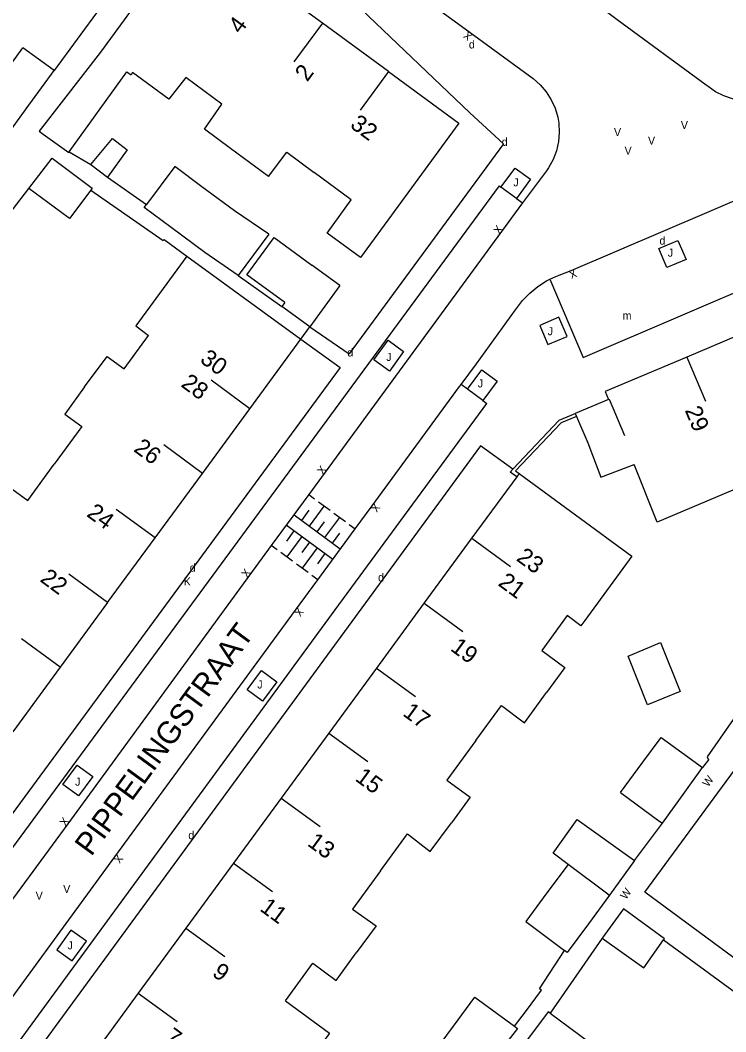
# Model space of a CAD drawing. Extents: x 134999 to 136502, y 457398 to 459002.
# Drawn here: x 135685.2 to 135729.2, y 457653 to 457716.2 of the extents above; entities that cross this region are included whole.
import ezdxf

# ---------------------------------------------------------------- set-up
doc = ezdxf.new("R2010")
doc.units = 0
for name, color, linetype in [('RI_DGTB_15', 7, 'Continuous'), ('RI_DGTB_2', 7, 'Continuous'), ('RI_DGTB_23', 7, 'Continuous'), ('RI_DGTB_29', 7, 'Continuous'), ('RI_DGTB_3', 7, 'Continuous'), ('RI_DGTB_30', 7, 'Continuous'), ('RI_DGTB_31', 7, 'Continuous'), ('RI_DGTB_35', 7, 'Continuous'), ('RI_DGTB_36', 7, 'Continuous'), ('RI_DGTB_37', 7, 'Continuous'), ('RI_DGTB_4', 7, 'Continuous'), ('RI_DGTB_43', 7, 'Continuous'), ('RI_DGTB_5', 7, 'Continuous'), ('RI_DGTB_53', 7, 'Continuous'), ('RI_DGTB_54', 7, 'Continuous'), ('RI_DGTB_6', 7, 'Continuous')]:
    doc.layers.add(name, color=color, linetype=linetype)

msp = doc.modelspace()

# ---------------------------------------------------------------- linework, layer by layer
at = {"layer": 'RI_DGTB_15'}
for p, q in [((135704.034, 457715.992), (135702.26, 457713.573)), ((135708.16, 457712.964), (135706.387, 457710.547)), ((135726.794, 457695.136), (135727.963, 457692.373)), ((135699.506, 457691.91), (135697.087, 457693.684)), ((135721.933, 457692.505), (135722.895, 457690.23)), ((135696.546, 457687.873), (135694.127, 457689.647)), ((135693.586, 457683.836), (135691.167, 457685.61)), ((135713.37, 457683.835), (135715.791, 457682.063)), ((135690.626, 457679.799), (135688.207, 457681.573)), ((135710.394, 457679.773), (135712.815, 457678.001)), ((135687.666, 457675.762), (135685.247, 457677.536)), ((135707.418, 457675.711), (135709.839, 457673.939)), ((135704.442, 457671.649), (135706.863, 457669.877)), ((135701.466, 457667.587), (135703.887, 457665.815)), ((135698.49, 457663.525), (135700.911, 457661.753)), ((135695.514, 457659.463), (135697.935, 457657.691)), ((135692.538, 457655.401), (135694.959, 457653.629))]:
    msp.add_line(p, q, dxfattribs=at)
at = {"layer": 'RI_DGTB_2'}
msp.add_lwpolyline([(135730.214, 457687.052), (135724.937, 457684.819), (135723.499, 457688.429)], dxfattribs=at)
at = {"layer": 'RI_DGTB_23'}
msp.add_line((135702.698, 457696.264), (135703.257, 457697.034), dxfattribs=at)
at = {"layer": 'RI_DGTB_3'}
for p, q in [((135731.862, 457697.278), (135726.794, 457695.136)), ((135719.821, 457691.612), (135719.899, 457691.428)), ((135719.899, 457691.428), (135720.6, 457689.77))]:
    msp.add_line(p, q, dxfattribs=at)
msp.add_lwpolyline([(135726.794, 457695.136), (135721.686, 457692.976), (135721.893, 457692.488), (135719.821, 457691.612)], dxfattribs=at)
at = {"layer": 'RI_DGTB_31'}
for p, q in [((135703.187, 457686.545), (135703.549, 457686.278)), ((135703.789, 457686.101), (135704.512, 457685.568)), ((135702.264, 457685.291), (135705.154, 457683.161)), ((135702.745, 457684.936), (135703.207, 457685.564)), ((135703.227, 457684.581), (135704.151, 457685.834)), ((135704.753, 457685.391), (135705.476, 457684.858)), ((135704.681, 457682.503), (135701.774, 457684.637)), ((135703.709, 457684.226), (135704.171, 457684.853)), ((135704.191, 457683.871), (135705.115, 457685.124)), ((135705.717, 457684.681), (135706.078, 457684.414)), ((135702.259, 457684.282), (135701.793, 457683.646)), ((135704.673, 457683.516), (135705.135, 457684.143)), ((135701.204, 457683.1), (135700.841, 457683.366)), ((135702.743, 457683.926), (135701.81, 457682.655)), ((135703.228, 457683.57), (135702.761, 457682.935)), ((135702.173, 457682.388), (135701.446, 457682.922)), ((135703.712, 457683.215), (135702.779, 457681.943)), ((135704.197, 457682.859), (135703.73, 457682.224)), ((135703.142, 457681.677), (135702.415, 457682.21)), ((135703.748, 457681.232), (135703.384, 457681.499))]:
    msp.add_line(p, q, dxfattribs=at)
at = {"layer": 'RI_DGTB_4'}
for p, q in [((135695.874, 457721.974), (135690.184, 457714.17)), ((135704.033, 457715.991), (135699.906, 457719.017)), ((135708.16, 457712.964), (135704.033, 457715.991)), ((135691.826, 457712.96), (135692.089, 457712.766)), ((135695.576, 457701.437), (135702.698, 457696.264)), ((135716.315, 457687.865), (135716.167, 457687.663)), ((135716.167, 457687.663), (135713.365, 457683.838)), ((135713.365, 457683.838), (135710.39, 457679.776)), ((135690.626, 457679.799), (135687.666, 457675.762)), ((135710.39, 457679.776), (135707.414, 457675.714)), ((135720.416, 457678.678), (135720.174, 457678.347)), ((135687.666, 457675.762), (135684.706, 457671.725)), ((135707.414, 457675.714), (135704.439, 457671.651)), ((135704.439, 457671.651), (135701.463, 457667.589)), ((135701.463, 457667.589), (135698.488, 457663.527)), ((135698.488, 457663.527), (135695.512, 457659.464)), ((135695.512, 457659.464), (135692.537, 457655.402)), ((135692.537, 457655.402), (135689.561, 457651.34))]:
    msp.add_line(p, q, dxfattribs=at)
for points in [[(135708.16, 457712.964), (135712.554, 457709.742), (135706.415, 457701.351), (135704.342, 457702.87)], [(135716.315, 457687.865), (135723.355, 457682.698), (135720.416, 457678.678)]]:
    msp.add_lwpolyline(points, dxfattribs=at)
at = {"layer": 'RI_DGTB_5'}
for p, q in [((135690.184, 457714.17), (135687.869, 457711.196)), ((135688.223, 457707.96), (135691.826, 457712.96)), ((135699.506, 457691.91), (135702.698, 457696.264)), ((135696.546, 457687.873), (135699.506, 457691.91)), ((135693.586, 457683.836), (135696.546, 457687.873)), ((135690.626, 457679.799), (135693.586, 457683.836))]:
    msp.add_line(p, q, dxfattribs=at)
for points in [[(135695.509, 457712.595), (135694.443, 457711.253), (135692.188, 457712.912), (135692.089, 457712.766)], [(135698.296, 457708.168), (135696.676, 457709.368), (135697.754, 457710.933), (135695.509, 457712.595)], [(135687.869, 457711.196), (135686.353, 457709.248), (135686.607, 457709.065)], [(135686.607, 457709.065), (135688.195, 457707.922), (135688.223, 457707.96)], [(135700.675, 457706.406), (135698.296, 457708.168)], [(135700.675, 457706.406), (135701.814, 457707.936), (135703.532, 457706.655)], [(135704.342, 457702.87), (135705.833, 457704.95), (135703.532, 457706.655)], [(135695.576, 457701.437), (135692.382, 457697.083), (135693.189, 457696.493)], [(135689.19, 457693.267), (135690.589, 457695.177), (135691.653, 457694.396), (135693.189, 457696.493)], [(135689.19, 457693.267), (135687.948, 457691.571), (135689.013, 457690.792), (135687.296, 457688.448)], [(135720.6, 457689.77), (135721.416, 457687.632), (135723.499, 457688.429)], [(135683.343, 457685.14), (135684.647, 457686.913), (135685.638, 457686.184), (135687.296, 457688.448)], [(135720.174, 457678.347), (135719.319, 457678.989), (135717.727, 457676.811), (135719.175, 457675.739), (135718.035, 457674.18)], [(135713.61, 457671.179), (135715.219, 457673.381), (135716.652, 457672.289), (135718.035, 457674.18)], [(135713.61, 457671.179), (135711.798, 457668.701), (135713.253, 457667.641), (135712.091, 457666.051)], [(135707.667, 457663.048), (135709.353, 457665.354), (135710.772, 457664.247), (135712.091, 457666.051)], [(135707.667, 457663.048), (135705.92, 457660.659), (135707.384, 457659.612), (135706.147, 457657.92)], [(135701.723, 457654.918), (135703.445, 457657.274), (135704.886, 457656.195), (135706.147, 457657.92)], [(135701.723, 457654.918), (135704.481, 457652.901), (135701.559, 457648.871)]]:
    msp.add_lwpolyline(points, dxfattribs=at)
at = {"layer": 'RI_DGTB_53'}
for p, q in [((135690.17, 457716.956), (135687.28, 457713.025)), ((135715.065, 457705.832), (135715.185, 457705.744)), ((135716.145, 457705.038), (135716.526, 457704.761)), ((135713.651, 457694.705), (135716.101, 457698.078)), ((135714.056, 457692.422), (135714.306, 457692.238))]:
    msp.add_line(p, q, dxfattribs=at)
for points in [[(135699.272, 457725.605), (135713.256, 457715.399), (135717.2, 457712.542)], [(135727.994, 457712.127), (135722.446, 457716.192), (135721.528, 457716.89)], [(135717.2, 457712.542), (135717.637, 457712.149), (135718.012, 457711.704), (135718.322, 457711.212), (135718.563, 457710.682), (135718.728, 457710.124), (135718.794, 457709.754)], [(135718.246, 457699.996), (135720.325, 457695.117), (135726.399, 457697.711), (135737.087, 457702.29), (135748.601, 457707.229), (135749.29, 457707.524), (135748.148, 457710.213), (135747.237, 457712.382)], [(135732.428, 457711.496), (135731.931, 457711.305), (135731.369, 457711.174), (135730.795, 457711.122), (135730.218, 457711.15), (135729.651, 457711.258), (135729.105, 457711.443), (135728.589, 457711.701), (135728.114, 457712.028), (135727.994, 457712.127)], [(135718.794, 457709.754), (135718.824, 457709.172), (135718.775, 457708.591), (135718.646, 457708.022), (135718.441, 457707.477), (135718.163, 457706.964), (135718.032, 457706.77)], [(135718.82, 457700.248), (135719.561, 457700.549), (135733.92, 457706.694), (135735.955, 457707.56)], [(135715.185, 457705.744), (135716.07, 457706.945), (135717.029, 457706.239), (135716.145, 457705.038)], [(135718.032, 457706.77), (135716.532, 457704.769), (135716.526, 457704.761)], [(135715.065, 457705.832), (135695.864, 457679.693), (135663.811, 457636.156), (135665.438, 457634.985)], [(135716.145, 457705.038), (135715.185, 457705.744)], [(135716.526, 457704.761), (135715.223, 457702.97), (135704.216, 457687.954), (135703.181, 457686.549)], [(135726.741, 457701.239), (135725.551, 457700.731), (135725.044, 457701.918), (135726.235, 457702.426), (135726.741, 457701.239)], [(135716.101, 457698.078), (135716.533, 457698.663), (135716.981, 457699.134), (135717.484, 457699.547), (135718.033, 457699.895), (135718.246, 457699.996)], [(135718.246, 457699.996), (135718.62, 457700.173), (135718.82, 457700.248)], [(135718.807, 457697.62), (135717.618, 457697.116), (135718.122, 457695.927), (135719.311, 457696.43), (135718.807, 457697.62)], [(135709.106, 457695.479), (135708.222, 457694.257), (135707.25, 457694.96), (135708.134, 457696.182), (135709.106, 457695.479)], [(135712.694, 457693.425), (135713.651, 457694.705)], [(135713.095, 457693.131), (135713.988, 457694.341), (135714.949, 457693.631), (135714.056, 457692.422)], [(135706.082, 457684.411), (135707.136, 457685.849), (135712.604, 457693.304), (135712.694, 457693.425)], [(135713.095, 457693.131), (135712.694, 457693.425)], [(135714.056, 457692.422), (135713.095, 457693.131)], [(135664.236, 457623.902), (135673.283, 457636.238), (135688.526, 457657.061), (135704.843, 457679.346), (135714.306, 457692.238)], [(135703.181, 457686.549), (135700.838, 457683.368)], [(135703.75, 457681.23), (135706.082, 457684.411)], [(135700.838, 457683.368), (135699.478, 457681.522), (135688.141, 457665.992), (135679.328, 457653.987), (135677.621, 457651.646)], [(135680.55, 457649.541), (135682.332, 457651.973), (135691.082, 457663.916), (135702.359, 457679.333), (135703.75, 457681.23)], [(135699.336, 457674.353), (135700.232, 457675.562), (135701.185, 457674.856), (135700.289, 457673.647), (135699.336, 457674.353)], [(135689.699, 457668.941), (135688.804, 457667.734), (135687.84, 457668.449), (135688.735, 457669.656), (135689.699, 457668.941)], [(135688.336, 457659.344), (135687.453, 457658.114), (135688.419, 457657.42), (135689.302, 457658.65), (135688.336, 457659.344)], [(135716.71, 457654.231), (135717.713, 457655.601), (135717.6, 457655.682)]]:
    msp.add_lwpolyline(points, dxfattribs=at)
at = {"layer": 'RI_DGTB_54'}
for p, q in [((135688.223, 457707.96), (135689.58, 457707.168)), ((135690.61, 457706.379), (135693.062, 457704.674)), ((135698.779, 457700.233), (135701.509, 457698.304)), ((135703.257, 457697.034), (135705.7, 457695.344)), ((135723.519, 457663.693), (135725.264, 457666.031)), ((135721.496, 457658.836), (135718.251, 457654.151)), ((135717.6, 457655.682), (135719.152, 457658.081)), ((135716.025, 457653.35), (135716.71, 457654.231))]:
    msp.add_line(p, q, dxfattribs=at)
for points in [[(135695.874, 457721.974), (135697.675, 457724.373), (135699.454, 457723.071), (135701.938, 457721.203), (135713.247, 457710.396), (135715.338, 457708.446), (135708.482, 457699.099), (135705.7, 457695.344)], [(135683.708, 457703.087), (135685.706, 457705.675)], [(135689.58, 457705.561), (135694.102, 457702.419), (135694.162, 457702.475), (135695.576, 457701.437)], [(135702.698, 457696.264), (135705.136, 457694.493), (135663.124, 457637.306), (135660.771, 457639.056)], [(135715.935, 457688.138), (135718.826, 457691.191), (135719.821, 457691.612)], [(135719.899, 457691.428), (135718.944, 457691.024), (135716.099, 457688.021), (135716.315, 457687.865)], [(135715.935, 457688.138), (135713.901, 457689.6), (135678.215, 457640.876), (135680.655, 457639.181)], [(135716.167, 457687.663), (135715.762, 457687.955), (135715.935, 457688.138)], [(135732.37, 457673.769), (135730.098, 457672.78), (135730.011, 457672.981), (135728.066, 457670.173), (135728.134, 457669.986), (135727.772, 457669.502)], [(135734.007, 457654.457), (135724.168, 457661.718), (135729.76, 457669.329), (135730.164, 457669.671), (135730.204, 457670.722), (135731.131, 457671.518)], [(135725.342, 457658.729), (135730.767, 457654.765), (135730.799, 457654.848), (135732.205, 457653.826)]]:
    msp.add_lwpolyline(points, dxfattribs=at)
at = {"layer": 'RI_DGTB_6'}
for p, q in [((135687.28, 457713.025), (135685.325, 457714.451)), ((135689.58, 457707.168), (135690.61, 457706.379)), ((135687.683, 457704.2), (135685.706, 457705.675)), ((135700.694, 457702.813), (135698.779, 457700.233)), ((135705.132, 457699.615), (135703.384, 457700.885)), ((135705.132, 457699.615), (135703.257, 457697.034)), ((135703.257, 457697.034), (135701.509, 457698.304)), ((135722.646, 457667.937), (135725.05, 457666.178))]:
    msp.add_line(p, q, dxfattribs=at)
for points in [[(135683.581, 457712.06), (135685.325, 457714.451)], [(135685.536, 457710.634), (135687.28, 457713.025)], [(135683.791, 457708.242), (135685.536, 457710.634)], [(135689.58, 457707.168), (135690.932, 457708.791), (135691.856, 457708.072), (135690.61, 457706.379)], [(135685.706, 457705.675), (135687.156, 457707.553), (135689.668, 457705.679), (135689.58, 457705.561)], [(135696.513, 457705.779), (135694.815, 457707.038), (135693.062, 457704.674)], [(135689.58, 457705.561), (135688.244, 457703.781), (135687.683, 457704.2)], [(135700.694, 457702.813), (135698.539, 457704.278), (135696.513, 457705.779)], [(135694.602, 457703.219), (135692.912, 457704.472), (135693.062, 457704.674)], [(135698.779, 457700.233), (135696.689, 457701.673), (135694.602, 457703.219)], [(135701.687, 457698.549), (135699.323, 457700.266), (135701.02, 457702.602), (135703.384, 457700.885)], [(135701.687, 457698.549), (135701.509, 457698.304)], [(135723.122, 457676.463), (135725.148, 457677.303), (135726.366, 457674.253), (135724.342, 457673.408), (135723.122, 457676.463)], [(135724.048, 457669.839), (135725.187, 457671.384), (135727.772, 457669.502)], [(135722.646, 457667.937), (135724.048, 457669.839)], [(135726.656, 457667.957), (135727.772, 457669.502)], [(135725.264, 457666.031), (135726.656, 457667.957)], [(135719.382, 457663.449), (135718.443, 457664.15), (135719.947, 457666.251), (135723.519, 457663.693)], [(135725.05, 457666.178), (135725.264, 457666.031)], [(135719.382, 457663.449), (135718.058, 457661.666)], [(135721.864, 457661.597), (135719.382, 457663.449)], [(135723.519, 457663.693), (135721.964, 457661.522)], [(135718.058, 457661.666), (135716.735, 457659.884), (135719.152, 457658.081)], [(135721.964, 457661.522), (135720.65, 457659.742)], [(135721.864, 457661.597), (135721.964, 457661.522)], [(135725.342, 457658.729), (135725.39, 457658.796), (135722.841, 457660.67), (135721.496, 457658.836)], [(135720.65, 457659.742), (135719.327, 457657.95), (135719.152, 457658.081)], [(135721.496, 457658.836), (135724.103, 457656.99), (135725.342, 457658.729)], [(135712.221, 457653.343), (135713.557, 457655.163), (135716.025, 457653.35)], [(135718.251, 457654.151), (135718.126, 457654.243), (135716.851, 457652.505)], [(135718.251, 457654.151), (135720.678, 457652.358), (135719.409, 457650.628)], [(135713.436, 457649.723), (135710.919, 457651.571), (135712.221, 457653.343)], [(135716.025, 457653.35), (135716.215, 457653.21), (135714.768, 457651.316)]]:
    msp.add_lwpolyline(points, dxfattribs=at)

# ---------------------------------------------------------------- texts
at = {"layer": 'RI_DGTB_29'}
for p in [(135713.183, 457714.41), (135715.23, 457708.329), (135725.082, 457702.159), (135705.592, 457695.174), (135695.75, 457681.731), (135707.51, 457681.128), (135695.665, 457665.027)]:
    msp.add_text('d', height=0.5, dxfattribs=at).set_placement(p)
at = {"layer": 'RI_DGTB_30'}
for s, height, rotation, p in [('X', 0.5, 140.04525, (135713.448, 457715.238)), ('X', 0.5, 53.9576, (135715.076, 457702.768)), ('X', 0.5, 202.12003, (135719.793, 457700.643)), ('X', 0.5, 53.75711, (135704.068, 457687.752)), ('X', 0.5, 233.75636, (135707.284, 457686.051)), ('X', 0.5, 53.62791, (135699.33, 457681.321)), ('X', 0.5, 233.8165, (135702.507, 457679.535)), ('W', 0.499, 53.92168, (135728.126, 457668.245)), ('X', 0.5, 53.86843, (135687.994, 457665.79)), ('X', 0.5, 233.77258, (135691.23, 457664.118)), ('W', 0.499, 53.92168, (135722.993, 457661.217))]:
    msp.add_text(s, height=height, rotation=rotation, dxfattribs=at).set_placement(p)
for s, p in [('V', (135722.241, 457708.937)), ('V', (135726.415, 457709.376)), ('V', (135724.364, 457708.406)), ('V', (135722.902, 457707.779)), ('K', (135695.372, 457680.87)), ('V', (135687.853, 457661.663)), ('V', (135686.131, 457661.243))]:
    msp.add_text(s, height=0.5, dxfattribs=at).set_placement(p)
at = {"layer": 'RI_DGTB_31'}
for p in [(135715.955, 457705.801), (135725.598, 457701.405), (135718.1, 457696.501), (135708.021, 457694.894), (135713.738, 457693.239), (135699.97, 457674.436), (135688.595, 457668.366), (135688.127, 457658.146)]:
    msp.add_text('J', height=0.5, dxfattribs=at).set_placement(p)
at = {"layer": 'RI_DGTB_35'}
for s, rotation, p in [('2', 53.7399, (135703.09, 457712.286)), ('32', 323.7882, (135705.708, 457709.52)), ('30', 323.756, (135696.331, 457694.861)), ('29', 292.9145, (135726.648, 457691.818)), ('23', 323.7882, (135716.087, 457682.47))]:
    msp.add_text(s, height=1.054, rotation=rotation, dxfattribs=at).set_placement(p)
at = {"layer": 'RI_DGTB_36'}
for s, rotation, p in [('4', 53.7399, (135698.929, 457715.265)), ('28', 323.756, (135695.147, 457693.335)), ('26', 323.756, (135692.193, 457689.293)), ('24', 323.756, (135689.259, 457685.236)), ('22', 323.756, (135686.348, 457681.164)), ('21', 323.7882, (135714.948, 457680.912)), ('19', 323.7882, (135711.971, 457676.85)), ('17', 323.7882, (135708.997, 457672.787)), ('15', 323.7882, (135706.02, 457668.726)), ('13', 323.7882, (135703.044, 457664.664)), ('11', 323.7882, (135700.068, 457660.602)), ('9', 323.7882, (135697.093, 457656.539)), ('7', 323.7882, (135694.116, 457652.477))]:
    msp.add_text(s, height=1.054, rotation=rotation, dxfattribs=at).set_placement(p)
at = {"layer": 'RI_DGTB_37'}
msp.add_text('PIPPELINGSTRAAT', height=1.39998, rotation=53.73347, dxfattribs=at).set_placement((135689.601, 457663.9))
at = {"layer": 'RI_DGTB_43'}
msp.add_text('m', height=0.5, dxfattribs=at).set_placement((135722.778, 457697.478))

doc.saveas('drawing.dxf')
